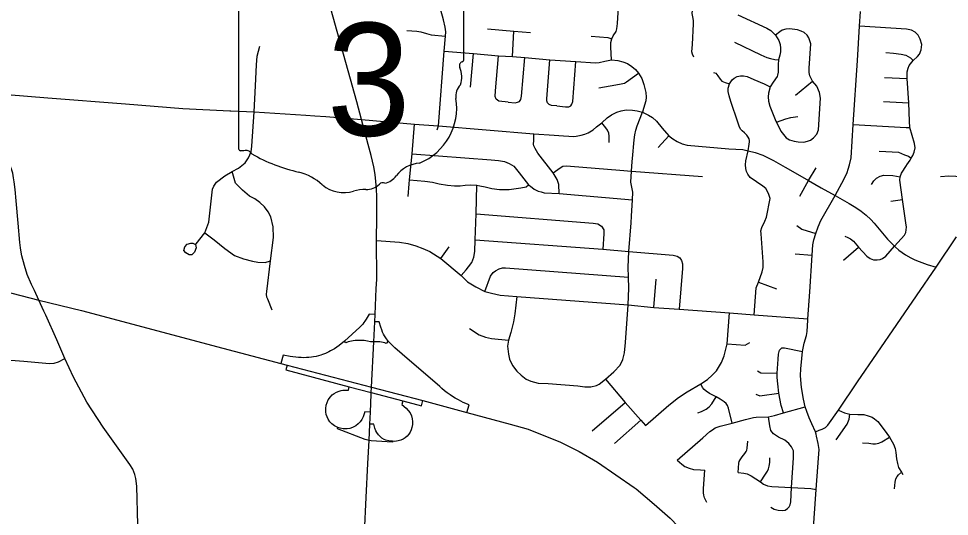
# Model space of a CAD drawing. Extents: x 1755200 to 1902939, y 644115 to 788070.
# Drawn here: x 1845211 to 1856712, y 763803 to 769950 of the extents above; entities that cross this region are included whole.
import ezdxf

# ---------------------------------------------------------------- set-up
doc = ezdxf.new("R2010")
doc.units = 0
for name, color, linetype in [('GM_X_City_Street', 7, 'Continuous'), ('GM_X_County_Road', 7, 'Continuous'), ('GM_X_Interchange_Ramps', 7, 'Continuous'), ('GM_X_Interstate_Route', 7, 'Continuous'), ('GM_X_State_Route', 7, 'Continuous'), ('GM_X_State_Shield', 7, 'Continuous'), ('GM_X_Township_Road', 7, 'Continuous')]:
    doc.layers.add(name, color=color, linetype=linetype)

msp = doc.modelspace()

# ---------------------------------------------------------------- linework, layer by layer
at = {"layer": 'GM_X_City_Street'}
for points in [[(1850384, 768577), (1850399, 768625), (1850470, 769547), (1850485, 769732), (1850489, 769786), (1850483, 769844), (1850462, 769934), (1850429, 770054), (1850413, 770159), (1850406, 770240), (1850409, 770316)], [(1852536, 769443), (1852527, 769599), (1852529, 769654), (1852541, 769701), (1852558, 769737), (1852594, 769793), (1852604, 769825), (1852612, 769891), (1852626, 770163)], [(1853553, 769475), (1853538, 769510), (1853528, 769540), (1853536, 769629), (1853550, 769886), (1853550, 769927), (1853540, 769971), (1853533, 770015), (1853541, 770087)], [(1854962, 766228), (1854963, 766242), (1854986, 766577), (1855015, 767029), (1855025, 767155), (1855037, 767219), (1855060, 767297), (1855089, 767380), (1855125, 767458), (1855300, 767766), (1855413, 767970), (1855447, 768050), (1855460, 768091), (1855476, 768145), (1855498, 768230), (1855524, 768643), (1855575, 769435), (1855601, 769856), (1855612, 770038)], [(1854097, 769998), (1854458, 769831), (1854506, 769804), (1854564, 769747), (1854603, 769682), (1854620, 769629), (1854626, 769585), (1854626, 769542), (1854615, 769499), (1854600, 769440), (1854597, 769385), (1854598, 769329), (1854597, 769289), (1854588, 769254)], [(1850008, 769804), (1850070, 769798), (1850130, 769796), (1850179, 769786), (1850250, 769765), (1850307, 769749), (1850485, 769732)], [(1851005, 769825), (1851329, 769795), (1851537, 769779)], [(1851312, 769483), (1851329, 769795)], [(1855034, 768476), (1855073, 768524), (1855095, 768576), (1855119, 768966), (1855106, 769038), (1855073, 769117), (1855019, 769179), (1854987, 769245), (1854979, 769285), (1854981, 769340), (1854998, 769639), (1854989, 769678), (1854974, 769715), (1854953, 769748), (1854917, 769778), (1854881, 769797), (1854835, 769811), (1854735, 769823), (1854689, 769819), (1854644, 769806), (1854616, 769788), (1854564, 769747)], [(1856239, 768226), (1856260, 768261), (1856276, 768299), (1856289, 768353), (1856279, 768409), (1856225, 768605), (1856220, 768682), (1856209, 768909), (1856191, 769210), (1856191, 769294), (1856201, 769338), (1856215, 769373), (1856263, 769433), (1856316, 769482), (1856341, 769512), (1856364, 769565), (1856370, 769630), (1856353, 769697), (1856326, 769746), (1856288, 769785), (1856242, 769809), (1856183, 769820), (1855601, 769856)], [(1852285, 769733), (1852492, 769717), (1852541, 769701)], [(1848122, 768799), (1848136, 769121), (1848150, 769381), (1848160, 769488), (1848193, 769609)], [(1854055, 769660), (1854381, 769505), (1854456, 769472), (1854501, 769458), (1854554, 769447), (1854600, 769440)], [(1850470, 769547), (1850831, 769518), (1851140, 769492), (1851312, 769483), (1851464, 769470), (1851776, 769442), (1852096, 769419), (1852339, 769405), (1852385, 769409), (1852456, 769426), (1852536, 769443), (1852615, 769434), (1852676, 769416), (1852733, 769395), (1852790, 769361), (1852834, 769320), (1852870, 769278), (1852912, 769209), (1852938, 769137), (1852963, 769038), (1852966, 768980), (1852963, 768937), (1852933, 768840), (1852918, 768796)], [(1850796, 769103), (1850831, 769518)], [(1851258, 768919), (1851144, 768931), (1851112, 768955), (1851099, 768987), (1851103, 769058), (1851140, 769492)], [(1851258, 768919), (1851346, 768912), (1851374, 768918), (1851398, 768925), (1851415, 768951), (1851423, 768991), (1851464, 769470)], [(1855926, 769530), (1856023, 769522), (1856115, 769513), (1856173, 769500), (1856231, 769465), (1856263, 769433)], [(1851860, 768872), (1851795, 768878), (1851766, 768890), (1851747, 768909), (1851736, 768933), (1851736, 768959), (1851776, 769442)], [(1851860, 768872), (1851970, 768861), (1852008, 768861), (1852033, 768875), (1852047, 768895), (1852057, 768928), (1852096, 769419)], [(1852381, 769097), (1852590, 769132), (1852657, 769143), (1852696, 769153), (1852724, 769170), (1852870, 769278)], [(1853798, 769283), (1853824, 769276), (1853851, 769245), (1853880, 769203), (1853902, 769179), (1853943, 769161), (1853993, 769144)], [(1854226, 768318), (1854239, 768401), (1854243, 768429), (1854240, 768447), (1854237, 768467), (1854226, 768488), (1854210, 768509), (1854181, 768540), (1854152, 768564), (1854135, 768579), (1854119, 768610), (1854098, 768672), (1854013, 768928), (1853992, 768997), (1853980, 769052), (1853980, 769093), (1853993, 769144), (1854026, 769194), (1854052, 769216), (1854090, 769235), (1854132, 769245), (1854169, 769245), (1854212, 769236), (1854296, 769199), (1854424, 769143), (1854499, 769106)], [(1854588, 769254), (1854583, 769237), (1854536, 769166), (1854499, 769106), (1854475, 769028), (1854472, 768984), (1854476, 768930), (1854493, 768871), (1854567, 768683), (1854574, 768671), (1854631, 768562), (1854696, 768477), (1854738, 768453), (1854794, 768435), (1854845, 768430), (1854912, 768426), (1854959, 768435), (1854994, 768449), (1855034, 768476)], [(1855909, 769225), (1856191, 769210)], [(1843166, 769121), (1843312, 769147), (1843405, 769154), (1843496, 769153), (1843607, 769147), (1844162, 769102), (1844251, 769093), (1844444, 769072), (1844638, 769046), (1844725, 769041), (1845071, 769014), (1845571, 768974)], [(1854809, 769005), (1855019, 769179)], [(1845234, 767120), (1845224, 767187), (1845204, 767426), (1845182, 767700), (1845167, 767840), (1845156, 767933), (1845149, 767984), (1845138, 768041), (1845122, 768091), (1845098, 768156), (1845069, 768217), (1845002, 768342), (1844925, 768485), (1844739, 768817), (1844660, 768963), (1844638, 769046)], [(1845571, 768974), (1846531, 768898), (1847239, 768842), (1847822, 768811)], [(1855896, 768925), (1856209, 768909)], [(1847404, 767168), (1847512, 767306), (1847562, 767435), (1847606, 767845), (1847624, 767881), (1847655, 767931), (1847759, 768009), (1847850, 768062), (1847926, 768104), (1848012, 768171), (1848050, 768229), (1848086, 768307), (1848091, 768374), (1848122, 768799)], [(1847822, 768811), (1847833, 768811), (1848122, 768799), (1848761, 768759), (1848871, 768751)], [(1850396, 768625), (1850399, 768625), (1851577, 768527), (1851828, 768510), (1851942, 768503), (1852011, 768499), (1852062, 768496), (1852100, 768497), (1852163, 768509), (1852207, 768523), (1852250, 768540), (1852309, 768578), (1852350, 768612), (1852416, 768665), (1852483, 768724), (1852538, 768764), (1852603, 768793), (1852655, 768811), (1852719, 768822), (1852796, 768821), (1852855, 768813), (1852918, 768796), (1852992, 768760), (1853042, 768729), (1853092, 768684), (1853164, 768598), (1853245, 768503), (1853293, 768465), (1853348, 768432), (1853410, 768404), (1853472, 768386), (1853987, 768344), (1854161, 768332), (1854226, 768318), (1854313, 768297), (1854405, 768264), (1854537, 768197), (1854682, 768115), (1854747, 768078)], [(1852793, 768186), (1852796, 768221), (1852816, 768453), (1852824, 768517), (1852836, 768573), (1852853, 768626), (1852918, 768796)], [(1848871, 768751), (1849005, 768741), (1849446, 768705)], [(1849446, 768705), (1850101, 768646), (1850396, 768625)], [(1850037, 767910), (1850041, 767959), (1850073, 768281), (1850101, 768646)], [(1852507, 768419), (1852509, 768499), (1852503, 768534), (1852486, 768572), (1852466, 768603), (1852416, 768665)], [(1854574, 768671), (1854633, 768693), (1854691, 768712), (1854751, 768729), (1854840, 768742)], [(1855524, 768643), (1856177, 768606), (1856225, 768605)], [(1851579, 768381), (1851573, 768398), (1851577, 768446), (1851577, 768527)], [(1853115, 768357), (1853245, 768503)], [(1851890, 767789), (1851887, 767900), (1851866, 767962), (1851816, 768045), (1851628, 768290), (1851593, 768348), (1851579, 768381)], [(1854298, 766290), (1854326, 766624), (1854354, 766696), (1854398, 766821), (1854410, 766877), (1854411, 766947), (1854385, 767292), (1854381, 767330), (1854393, 767370), (1854432, 767450), (1854454, 767498), (1854498, 767728), (1854481, 767778), (1854466, 767816), (1854442, 767852), (1854408, 767883), (1854251, 767990), (1854222, 768028), (1854205, 768063), (1854195, 768101), (1854193, 768146), (1854198, 768194), (1854226, 768318)], [(1855843, 768315), (1855926, 768311), (1856084, 768303), (1856156, 768269), (1856184, 768260), (1856206, 768250), (1856239, 768226)], [(1850073, 768281), (1851050, 768207), (1851141, 768198), (1851215, 768186), (1851272, 768162), (1851329, 768128), (1851396, 768045), (1851511, 767899), (1851534, 767881)], [(1852744, 766414), (1852753, 766620), (1852747, 766756), (1852742, 766880), (1852751, 767074), (1852780, 767427), (1852783, 767512), (1852797, 767713), (1852802, 767806), (1852777, 767932), (1852783, 768068), (1852793, 768186)], [(1856183, 768140), (1856186, 768146), (1856227, 768202), (1856239, 768226)], [(1851816, 768045), (1851903, 768107), (1851936, 768127), (1851983, 768132), (1852031, 768126), (1852640, 768077), (1852783, 768068), (1853660, 768002)], [(1854747, 768078), (1854970, 767951), (1855126, 767860), (1855300, 767766)], [(1854970, 767951), (1855066, 768107)], [(1856033, 767138), (1856157, 767276), (1856172, 767309), (1856182, 767373), (1856175, 767430), (1856132, 767718), (1856098, 767956), (1856103, 767997), (1856122, 768043), (1856181, 768137), (1856183, 768140)], [(1848342, 766351), (1848290, 766484), (1848277, 766512), (1848273, 766546), (1848276, 766580), (1848324, 766957), (1848362, 767246), (1848354, 767379), (1848326, 767501), (1848293, 767564), (1848248, 767625), (1848191, 767680), (1848128, 767726), (1848062, 767759), (1847976, 767833), (1847891, 767920), (1847850, 768062)], [(1850041, 767959), (1850229, 767941), (1850323, 767929), (1850409, 767909), (1850509, 767892), (1850595, 767886), (1850667, 767887), (1850727, 767895), (1850791, 767897), (1850874, 767892), (1850910, 767885)], [(1855748, 767900), (1855777, 767947), (1855810, 767981), (1855856, 768003), (1855901, 768015), (1856015, 768011), (1856103, 767997)], [(1856604, 768002), (1856707, 768008), (1856791, 768006), (1856849, 767996), (1856887, 767976), (1856917, 767949), (1856945, 767899), (1856969, 767868), (1857005, 767841), (1857051, 767830), (1857078, 767829)], [(1850024, 767752), (1850037, 767910)], [(1850681, 766776), (1850742, 766849), (1850771, 766883), (1850809, 766940), (1850835, 767004), (1850847, 767074), (1850853, 767220), (1850863, 767541), (1850874, 767892)], [(1850910, 767885), (1850975, 767873), (1851058, 767853), (1851154, 767841), (1851272, 767840), (1851418, 767859), (1851483, 767874), (1851511, 767899)], [(1851534, 767881), (1851580, 767845), (1851632, 767819), (1851668, 767809)], [(1854862, 767757), (1854970, 767951)], [(1851668, 767809), (1851705, 767800), (1851890, 767789), (1852797, 767713)], [(1855300, 767766), (1855474, 767665), (1855555, 767616), (1855621, 767573), (1855683, 767524), (1855740, 767469), (1855781, 767425), (1855823, 767376), (1855948, 767226), (1856033, 767138), (1856042, 767131)], [(1855990, 767696), (1856132, 767718)], [(1850863, 767541), (1852311, 767425), (1852368, 767416), (1852415, 767386), (1852442, 767342), (1852444, 767294), (1852428, 767104)], [(1854828, 767397), (1854890, 767351), (1855060, 767297)], [(1847512, 767306), (1847625, 767218), (1847757, 767111), (1847879, 767025), (1847989, 766982), (1848100, 766954), (1848168, 766943), (1848256, 766939), (1848324, 766957)], [(1855421, 767265), (1855458, 767247), (1855490, 767231), (1855529, 767200), (1855587, 767128), (1855691, 767018), (1855734, 766987), (1855776, 766972), (1855819, 766970), (1855855, 766977), (1855887, 766989), (1855925, 767016), (1856033, 767138)], [(1847397, 767160), (1847403, 767118), (1847386, 767064), (1847349, 767034), (1847317, 767033), (1847276, 767056), (1847254, 767086), (1847263, 767132), (1847293, 767166), (1847340, 767179), (1847362, 767178), (1847397, 767160), (1847401, 767164), (1847404, 767168)], [(1849631, 767209), (1849919, 767188), (1850021, 767171), (1850119, 767144), (1850206, 767112), (1850292, 767075), (1850426, 766988), (1850681, 766776), (1850759, 766700), (1850860, 766636), (1850972, 766582), (1851053, 766558), (1851163, 766535), (1851366, 766518), (1852744, 766414), (1853060, 766384), (1853374, 766363), (1853993, 766315), (1854298, 766290), (1854963, 766242)], [(1850853, 767220), (1852428, 767104), (1852751, 767074), (1853300, 767030), (1853348, 767018), (1853380, 766997), (1853403, 766962), (1853415, 766921), (1853414, 766863), (1853374, 766363)], [(1855104, 764868), (1855139, 764880), (1855183, 764902), (1855212, 764931), (1855340, 765114), (1855576, 765464), (1856549, 766881), (1856798, 767255)], [(1845370, 766668), (1845315, 766789), (1845283, 766902), (1845252, 767019), (1845235, 767117), (1845234, 767120)], [(1850426, 766988), (1850530, 767132)], [(1854805, 767044), (1855015, 767029)], [(1855402, 766969), (1855587, 767128)], [(1856042, 767131), (1856089, 767092), (1856170, 767033), (1856235, 766996), (1856285, 766970), (1856340, 766949), (1856437, 766914), (1856549, 766881)], [(1850972, 766582), (1851043, 766770), (1851076, 766815), (1851103, 766834), (1851147, 766862), (1851188, 766872), (1851226, 766873), (1852148, 766801), (1852747, 766756)], [(1853060, 766384), (1853087, 766732)], [(1854354, 766696), (1854575, 766614)], [(1851366, 766518), (1851343, 766303), (1851327, 766207), (1851293, 766074), (1851265, 765980), (1851252, 765903), (1851262, 765807), (1851278, 765743), (1851315, 765668), (1851366, 765596), (1851420, 765548), (1851482, 765499), (1851539, 765471), (1851631, 765447), (1851754, 765442), (1852119, 765414), (1852206, 765404), (1852280, 765403), (1852350, 765419), (1852386, 765437), (1852463, 765496), (1852567, 765587), (1852643, 765669), (1852678, 765741), (1852697, 765821), (1852708, 765950), (1852744, 766414)], [(1846685, 763696), (1846672, 764177), (1846661, 764269), (1846648, 764320), (1846623, 764384), (1846586, 764445), (1846255, 764903), (1846054, 765215), (1845890, 765521), (1845783, 765752), (1845681, 765981), (1845547, 766286)], [(1852957, 764927), (1853244, 765178), (1853363, 765269), (1853473, 765341), (1853641, 765439), (1853723, 765493), (1853782, 765545), (1853835, 765602), (1853898, 765705), (1853930, 765787), (1853968, 765932), (1853993, 766315)], [(1855057, 764847), (1855012, 764944), (1854979, 765021), (1854952, 765099), (1854931, 765157), (1854909, 765252), (1854884, 765395), (1854875, 765490), (1854874, 765544), (1854875, 765625), (1854887, 765754), (1854898, 765840), (1854919, 765940), (1854945, 766036), (1854953, 766087), (1854962, 766228)], [(1850782, 766122), (1850902, 766046), (1850981, 766015), (1851056, 766000), (1851265, 765980)], [(1853968, 765932), (1854190, 765919), (1854248, 765951)], [(1854661, 765081), (1854633, 765173), (1854603, 765323), (1854592, 765440), (1854584, 765518), (1854584, 765570), (1854596, 765744), (1854601, 765806), (1854611, 765857), (1854643, 765884), (1854674, 765885), (1854898, 765840)], [(1844783, 765756), (1845275, 765720), (1845592, 765690), (1845648, 765696), (1845702, 765713), (1845783, 765752)], [(1854341, 765601), (1854382, 765576), (1854584, 765570)], [(1852463, 765496), (1852706, 765210), (1852898, 764990), (1852957, 764927)], [(1854029, 764954), (1853981, 765140), (1853969, 765171), (1853952, 765195), (1853931, 765217), (1853881, 765251), (1853830, 765277), (1853749, 765320), (1853706, 765347), (1853681, 765371), (1853661, 765396), (1853641, 765439)], [(1854320, 765311), (1854368, 765290), (1854603, 765323)], [(1852299, 764859), (1852706, 765210)], [(1853603, 765083), (1853649, 765098), (1853706, 765126), (1853743, 765157), (1853777, 765193), (1853830, 765277)], [(1853783, 764871), (1853819, 764895), (1853878, 764916), (1854029, 764954), (1854194, 765000), (1854258, 765016), (1854290, 765023), (1854326, 765028), (1854477, 765033), (1854551, 765047), (1854661, 765081), (1854931, 765157)], [(1855340, 765114), (1855415, 765081), (1855480, 765065), (1855579, 765061), (1855653, 765059), (1855709, 765045), (1855756, 765026), (1855786, 765009), (1855826, 764976), (1855907, 764870), (1855970, 764781), (1856023, 764693), (1856044, 764641), (1856052, 764591), (1856060, 764514), (1856069, 764454), (1856084, 764408), (1856120, 764348), (1856138, 764319)], [(1852573, 764703), (1852898, 764990)], [(1854762, 764159), (1854786, 764527), (1854785, 764613), (1854762, 764663), (1854729, 764703), (1854678, 764742), (1854600, 764780), (1854538, 764823), (1854504, 764864), (1854492, 764919), (1854477, 765033)], [(1855311, 764747), (1855447, 764943), (1855473, 765002), (1855480, 765065)], [(1853350, 764498), (1853665, 764772), (1853752, 764851), (1853783, 764871)], [(1855057, 764847), (1855104, 764868), (1855104, 764868)], [(1855070, 764795), (1855064, 764819), (1855057, 764847)], [(1855639, 764712), (1855716, 764707), (1855766, 764699), (1855799, 764699), (1855841, 764707), (1855876, 764722), (1855970, 764781)], [(1854104, 764343), (1854112, 764459), (1854115, 764479), (1854127, 764502), (1854153, 764538), (1854184, 764580), (1854199, 764603), (1854208, 764622), (1854213, 764645), (1854222, 764730)], [(1854377, 764230), (1854441, 764322), (1854465, 764362), (1854478, 764391), (1854487, 764424), (1854492, 764466), (1854495, 764525)], [(1853350, 764498), (1853405, 764449), (1853445, 764419), (1853496, 764396), (1853549, 764383), (1853635, 764377), (1853689, 764372)], [(1853714, 763972), (1853688, 764033), (1853676, 764066), (1853672, 764093), (1853675, 764148), (1853689, 764372)], [(1854104, 764343), (1854171, 764336), (1854215, 764326), (1854264, 764305), (1854377, 764230), (1854416, 764202), (1854466, 764181), (1854517, 764172), (1854762, 764159), (1855000, 764145), (1855065, 764134)], [(1856032, 764143), (1856040, 764223), (1856052, 764266), (1856067, 764293), (1856084, 764317), (1856120, 764348)], [(1854504, 763917), (1854548, 763892), (1854597, 763880), (1854646, 763875), (1854683, 763880), (1854712, 763899), (1854734, 763922), (1854745, 763947), (1854751, 763984), (1854762, 764159)]]:
    msp.add_lwpolyline(points, dxfattribs=at)
at = {"layer": 'GM_X_County_Road'}
msp.add_lwpolyline([(1845547, 766286), (1845524, 766336), (1845462, 766471), (1845405, 766592), (1845370, 766668)], dxfattribs=at)
at = {"layer": 'GM_X_Interchange_Ramps'}
for points in [[(1849617, 766295), (1849541, 766298), (1849507, 766239), (1849490, 766214), (1849478, 766197), (1849463, 766178), (1849447, 766161), (1849425, 766138), (1849239, 765966), (1849171, 765915), (1849113, 765873), (1849065, 765846), (1849042, 765834), (1849003, 765816), (1848967, 765802), (1848945, 765794), (1848915, 765786), (1848887, 765779), (1848856, 765772), (1848829, 765768), (1848798, 765765), (1848767, 765763), (1848736, 765762), (1848702, 765763), (1848671, 765766), (1848567, 765776), (1848478, 765793), (1848451, 765692)], [(1850750, 765084), (1850777, 765182), (1850705, 765211), (1850648, 765240), (1850606, 765262), (1850573, 765282), (1850542, 765302), (1850506, 765329), (1850473, 765355), (1850440, 765383), (1850414, 765408), (1849950, 765805), (1849861, 765885), (1849779, 765966), (1849750, 766006), (1849733, 766031), (1849721, 766052), (1849708, 766079), (1849697, 766105), (1849685, 766138), (1849666, 766204), (1849613, 766206)], [(1849600, 765959), (1849559, 765958), (1849523, 765967), (1849479, 765974), (1849428, 765976), (1849371, 765974), (1849344, 765970), (1849325, 765968), (1849305, 765964), (1849283, 765958), (1849254, 765948), (1849239, 765966)], [(1849779, 765966), (1849754, 765938), (1849735, 765945), (1849715, 765950), (1849696, 765954), (1849673, 765957), (1849653, 765958), (1849633, 765959), (1849600, 765959)], [(1848529, 765671), (1848513, 765611), (1849296, 765404), (1849569, 765332), (1849957, 765230), (1850189, 765168), (1850206, 765233)], [(1849559, 765091), (1849490, 765093), (1849467, 765030), (1849450, 764997), (1849431, 764970), (1849407, 764945), (1849376, 764921), (1849338, 764900), (1849303, 764889), (1849271, 764883), (1849221, 764883), (1849183, 764890), (1849154, 764899), (1849113, 764921), (1849083, 764944), (1849058, 764971), (1849036, 765004), (1849023, 765031), (1849012, 765061), (1849006, 765093), (1849005, 765133), (1849011, 765177), (1849022, 765210), (1849037, 765242), (1849064, 765280), (1849087, 765303), (1849108, 765319), (1849138, 765337), (1849170, 765350), (1849197, 765357), (1849218, 765360), (1849245, 765362), (1849286, 765363), (1849296, 765404)], [(1849957, 765230), (1849944, 765183), (1849998, 765141), (1850026, 765111), (1850047, 765080), (1850065, 765043), (1850074, 765008), (1850078, 764974), (1850077, 764936), (1850071, 764901), (1850060, 764870), (1850047, 764843), (1850031, 764818), (1850010, 764794), (1849987, 764774), (1849964, 764758), (1849935, 764743), (1849902, 764734), (1849880, 764730), (1849859, 764729), (1849832, 764730), (1849786, 764735), (1849750, 764744), (1849728, 764754), (1849700, 764769), (1849673, 764793), (1849656, 764811), (1849637, 764838), (1849625, 764860), (1849613, 764890), (1849601, 764942), (1849552, 764943)], [(1849543, 764738), (1849494, 764751), (1849149, 764884), (1849154, 764899)], [(1849832, 764730), (1849831, 764720), (1849569, 764737), (1849543, 764738)]]:
    msp.add_lwpolyline(points, dxfattribs=at)
at = {"layer": 'GM_X_Interstate_Route'}
for points in [[(1844788, 766645), (1845462, 766471), (1845988, 766345), (1847736, 765880), (1848451, 765692), (1848529, 765671)], [(1848529, 765671), (1849572, 765400)], [(1849572, 765400), (1850206, 765233)], [(1850206, 765233), (1850750, 765084)], [(1850750, 765084), (1850750, 765084), (1851283, 764942), (1851506, 764879), (1851742, 764784), (1851898, 764722), (1852137, 764602), (1852365, 764473), (1852815, 764159)], [(1852815, 764159), (1852840, 764142), (1853063, 763955), (1853260, 763781), (1853461, 763576), (1853646, 763344), (1853942, 762918), (1854141, 762575), (1854243, 762354), (1854289, 762254), (1854351, 762105), (1854399, 761974), (1854466, 761768), (1854507, 761620), (1854554, 761433), (1854569, 761365), (1854595, 761224), (1854633, 761026), (1854654, 760828), (1854664, 760712), (1854671, 760406)]]:
    msp.add_lwpolyline(points, dxfattribs=at)
at = {"layer": 'GM_X_State_Route'}
for points in [[(1849636, 767700), (1849637, 767744), (1849633, 767854), (1849616, 768024), (1849601, 768118), (1849568, 768261), (1849532, 768394), (1849446, 768705), (1849389, 768922), (1848963, 770460), (1848936, 770550)], [(1849633, 767105), (1849631, 767209), (1849635, 767501), (1849636, 767700)], [(1849635, 766727), (1849639, 766844), (1849633, 767105)], [(1849630, 766619), (1849635, 766727)], [(1849568, 765312), (1849569, 765332), (1849572, 765400), (1849600, 765959), (1849613, 766206), (1849617, 766295), (1849630, 766619)], [(1849506, 764034), (1849526, 764455), (1849543, 764738), (1849552, 764943), (1849559, 765091), (1849568, 765312)], [(1849309, 761782), (1849394, 762176), (1849408, 762349), (1849429, 762591), (1849464, 763073), (1849480, 763231), (1849485, 763600), (1849506, 764034)]]:
    msp.add_lwpolyline(points, dxfattribs=at)
at = {"layer": 'GM_X_State_Shield'}
for p, q in [((1850712, 769453), (1850712, 770558)), ((1847927, 770469), (1847927, 768356)), ((1850711, 769453), (1850712, 769453))]:
    msp.add_line(p, q, dxfattribs=at)
for centre, radius, start, end in [((1850679, 769448), 33.2, 289.6038, 7.7341), ((1850705, 769371), 48, 107.944, 210.337), ((1850399, 769232), 288, 340.033, 23.6496), ((1850823, 768990), 210, 136.8065, 186.9296), ((1849885, 768849), 739, 292.3089, 8.9858), ((1847960, 768351), 32.5, 171.9584, 258.3066), ((1847964, 768568), 248, 267.339, 280.6039), ((1848015, 768234), 89.5, 29.7484, 93.2717), ((1849146, 770133), 2132, 240.4129, 257.1985), ((1850197, 767763), 404, 94.4031, 142.5768), ((1848510, 767407), 667, 47.1842, 75.836), ((1849684, 768151), 239, 282.8732, 323.2771), ((1849232, 768224), 423, 230.7004, 286.2918), ((1849476, 767493), 348, 85.6951, 111.2099), ((1849507, 768065), 226, 268.777, 315.5493), ((1849711, 767861), 63.5, 65.7517, 132.6484)]:
    msp.add_arc(centre, radius, start, end, dxfattribs=at)
at = {"layer": 'GM_X_Township_Road'}
msp.add_lwpolyline([(1855006, 763250), (1855065, 764134), (1855087, 764412), (1855096, 764522), (1855102, 764628), (1855091, 764704), (1855070, 764795)], dxfattribs=at)

# ---------------------------------------------------------------- texts
at = {"layer": 'GM_X_State_Shield'}
msp.add_text('3', height=1392, dxfattribs=at).set_placement((1849019, 768505))

doc.saveas('drawing.dxf')
